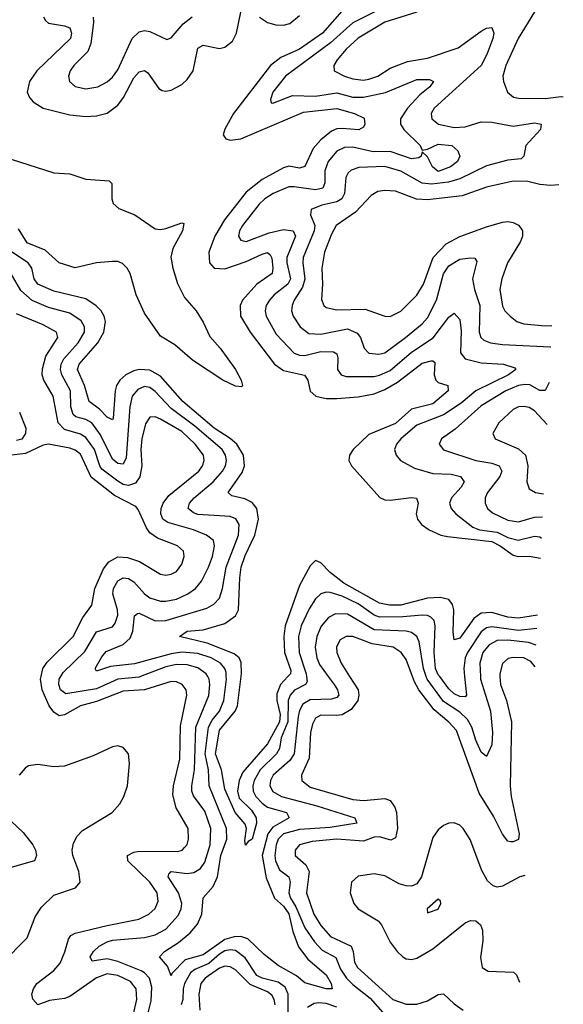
# Model space of a CAD drawing. Header units: inches. Extents: x 1694797 to 1849917, y 907313 to 1017959.
# Tile 679 of 834: x 1842742 to 1844778, y 938772 to 942461. Entities that reach past the tile are written whole.
import ezdxf

# ---------------------------------------------------------------- set-up
doc = ezdxf.new("R2010")
doc.units = ezdxf.units.IN
doc.header["$MEASUREMENT"] = 0
doc.layers.add('B8943', color=7, linetype='Continuous')
doc.layers.add('B8944', color=7, linetype='Continuous')

msp = doc.modelspace()

# ---------------------------------------------------------------- linework, layer by layer
at = {"layer": 'B8943', "color": 5}
for points, elevation in [([(1843166.7, 938730), (1843180.7, 938790), (1843178.1, 938830), (1843157, 938857), (1843110, 938880.2), (1843070, 938885.9), (1843030, 938870.5), (1842930, 938801.2), (1842910, 938794.1), (1842853.3, 938786.7), (1842810, 938769.8), (1842791.5, 938791.5), (1842788.3, 938810), (1842793.4, 938830), (1842806.5, 938850), (1842870, 938898.9), (1842893.9, 938926.1), (1842911.6, 938968.4), (1842924.6, 939015.4), (1842934.4, 939030), (1842950, 939038), (1843070, 939067.2), (1843188.9, 939091.1), (1843226.5, 939110), (1843249.1, 939130.9), (1843261.2, 939158.8), (1843257.6, 939190), (1843229.9, 939230), (1843147, 939310), (1843146.6, 939330), (1843170, 939342.5), (1843190, 939346.2), (1843335.1, 939344.9), (1843350.3, 939349.7), (1843360.1, 939359.9), (1843369.3, 939370.7), (1843375, 939390), (1843372.7, 939430), (1843327.9, 939507.9), (1843316.4, 939556.4), (1843318.4, 939590), (1843341.5, 939690), (1843344.4, 939815.6), (1843368.8, 939930), (1843365.5, 939950), (1843350.6, 939970), (1843330, 939979.9), (1843310, 939981.8), (1843210, 939950.7), (1843130, 939945.1), (1843030, 939906.1), (1842970, 939890), (1842910, 939856.7), (1842890, 939852.4), (1842870, 939866.2), (1842852.6, 939890), (1842826.7, 939950), (1842820.1, 939990), (1842822.3, 940000)], 680), ([(1843195.3, 940000), (1843190, 939998), (1843109.6, 939990.4), (1843030, 939954), (1842914.6, 939934.6), (1842895.6, 939950), (1842889.3, 939970), (1842890.3, 939990), (1842896, 940000)], 660), ([(1843201.2, 938650), (1843235.2, 938784.8), (1843236.7, 938836.7), (1843228.4, 938870), (1843210, 938889.9), (1843197, 938897), (1843110, 938932.8), (1843070, 938942.3), (1843013.8, 938933.8), (1843006.6, 938950), (1843018.7, 938970), (1843040.2, 938990), (1843070, 939005.8), (1843090, 939011.8), (1843210, 939022), (1843250, 939032.5), (1843290, 939053.7), (1843335.4, 939104.6), (1843347, 939130), (1843349.5, 939150), (1843337, 939190), (1843298.6, 939250), (1843300.9, 939259.1), (1843309.9, 939270.1), (1843370, 939262.5), (1843394.3, 939265.7), (1843419.2, 939280.8), (1843435.1, 939304.9), (1843455.1, 939370), (1843458, 939430), (1843435.4, 939495.4), (1843393.1, 939553.1), (1843386.9, 939570), (1843386.4, 939590), (1843397.3, 939650), (1843401.4, 939810), (1843450.5, 939929.5), (1843454.8, 939970), (1843451.8, 939990), (1843446.3, 940000)], 660), ([(1843816.7, 940000), (1843818.7, 939981.3), (1843812.9, 939970), (1843770.9, 939949.1), (1843754.7, 939930), (1843747.6, 939910), (1843746.2, 939830), (1843722.1, 939770), (1843714.7, 939730), (1843703.9, 939710), (1843642.8, 939650), (1843620.3, 939610), (1843615.3, 939590), (1843616.6, 939570), (1843626.9, 939550), (1843650, 939525.1), (1843670, 939510), (1843741.4, 939490), (1843751.8, 939470), (1843690, 939436.2), (1843671.3, 939410), (1843650.9, 939330), (1843665.3, 939245.3), (1843696.8, 939170), (1843730, 939139.5), (1843750.3, 939110.3), (1843764.7, 939044.7), (1843786.6, 938986.6), (1843821.4, 938941.4), (1843890, 938882.1), (1843909.3, 938850), (1843912.2, 938830), (1843890.1, 938829.9), (1843810, 938852.3), (1843778.9, 938878.9), (1843710, 938917.4), (1843658.3, 938958.3), (1843596.6, 939016.6), (1843570, 939026.3), (1843545.2, 939025.2), (1843510, 939014.2), (1843430, 938957.3), (1843361.7, 938938.3), (1843312.6, 938887.4), (1843310, 938878.4), (1843295.2, 938915.2), (1843265.3, 938950), (1843284.6, 938970), (1843336.8, 939003.2), (1843380.6, 939039.4), (1843408, 939072), (1843424, 939110), (1843429.5, 939170.5), (1843467.1, 939212.9), (1843483.6, 939250), (1843495.4, 939330), (1843517.5, 939390), (1843516.2, 939430), (1843451.7, 939590), (1843449.7, 939650), (1843436.8, 939710), (1843449.7, 939810), (1843463.5, 939836.5), (1843490.2, 939870), (1843506.3, 939910), (1843516.5, 939990), (1843516, 940000)], 640), ([(1843747, 940000), (1843718.7, 939970), (1843705.2, 939934.8), (1843705.1, 939910), (1843718, 939858), (1843715.4, 939830), (1843670, 939747.9), (1843578.2, 939641.8), (1843563.6, 939610), (1843558.3, 939570), (1843564.2, 939544.2), (1843610, 939499.3), (1843627.6, 939470), (1843629.1, 939450), (1843612.3, 939390), (1843598, 939382), (1843588.2, 939368.2), (1843585.2, 939385.2), (1843591.1, 939430), (1843586.7, 939446.7), (1843549.2, 939490), (1843510, 939577.8), (1843497.5, 939650), (1843476.2, 939710), (1843490, 939798.7), (1843549.1, 939870), (1843557.5, 939890), (1843571.1, 940000)], 620), ([(1843897.6, 940000), (1843919.9, 939970), (1843932.2, 939950), (1843937.5, 939930), (1843930, 939920.8), (1843910, 939915), (1843830, 939912.7), (1843803.2, 939896.8), (1843790, 939872.3), (1843785, 939850), (1843770.4, 939710), (1843754.2, 939685.8), (1843691.9, 939630), (1843681.7, 939610), (1843679.6, 939590), (1843689.8, 939569.8), (1843723.2, 939550), (1843855.1, 939515.1), (1843997, 939470), (1844005.3, 939450), (1843905.2, 939434.8), (1843790, 939426.9), (1843730, 939410.4), (1843710.8, 939390), (1843703.1, 939370), (1843697.4, 939330), (1843699.9, 939310), (1843715.6, 939275.6), (1843750.1, 939250), (1843755, 939230), (1843750.1, 939190), (1843756.4, 939170), (1843776.6, 939136.5), (1843810, 939057.8), (1843846.2, 939006.2), (1843874.8, 938974.8), (1843926.8, 938946.8), (1843943.3, 938903.3), (1843966.6, 938870), (1843990, 938846.4), (1844055.3, 938795.3), (1844110, 938732.3)], 660), ([(1843977.6, 940000), (1844009.4, 939950), (1844012.6, 939930), (1844008.4, 939910), (1843983.4, 939876.6), (1843950, 939856.6), (1843930, 939853.4), (1843870, 939855.7), (1843850, 939843.4), (1843838.5, 939821.5), (1843831.8, 939790), (1843826.5, 939693.5), (1843797.2, 939630), (1843798.7, 939610), (1843830, 939585.7), (1843990, 939539.1), (1844030, 939535.4), (1844110, 939543.1), (1844130, 939535.1), (1844147, 939510), (1844153.4, 939490), (1844157.2, 939430), (1844150, 939395.1), (1844132.8, 939387.2), (1844090, 939399.4), (1844070, 939397.6), (1844030, 939382.7), (1843930, 939390.2), (1843837.8, 939382.2), (1843790, 939369.1), (1843773.4, 939350), (1843774, 939330), (1843814.2, 939294.2), (1843826.1, 939270), (1843816.4, 939190), (1843844.3, 939110), (1843870, 939066.7), (1843906.2, 939026.2), (1843983.6, 938990), (1843991.5, 938970), (1843995.6, 938930), (1844006.9, 938910), (1844140.1, 938790), (1844190, 938772.2), (1844230, 938772), (1844270, 938784.4), (1844310, 938808.1), (1844330, 938810.7), (1844370, 938773.5), (1844403.2, 938750)], 680), ([(1844540.6, 940000), (1844542.6, 939970), (1844565.5, 939910), (1844583.8, 939830), (1844579.2, 939590), (1844582.4, 939550), (1844613.1, 939410), (1844610.1, 939389.9), (1844590, 939380.5), (1844581.2, 939381.2), (1844570, 939382.7), (1844550, 939408.8), (1844517.2, 939477.2), (1844462.7, 939562.7), (1844377.5, 939797.5), (1844350, 939829.4), (1844295, 939875), (1844236.9, 939950), (1844220.3, 939980.3), (1844213.1, 940000)], 680), ([(1844467.8, 940000), (1844468.3, 939990), (1844505.3, 939870), (1844513, 939790), (1844510, 939743.6), (1844490, 939700.9), (1844470, 939716.2), (1844450, 939761.4), (1844435.5, 939810), (1844418.8, 939838.8), (1844390, 939866), (1844330, 939906.2), (1844268.7, 939990), (1844265, 940000)], 660), ([(1844408.5, 940000), (1844415.1, 939930), (1844410, 939924.1), (1844390, 939924.7), (1844370, 939934.9), (1844350, 939953.8), (1844315.1, 940000)], 640), ([(1842675, 938925), (1842770, 939021.1), (1842800.2, 939099.8), (1842823.6, 939136.4), (1842870, 939180.5), (1842951.1, 939208.9), (1842968.4, 939230), (1842964.2, 939270), (1842941.7, 939330), (1842939.4, 939350), (1842944, 939376), (1842957.7, 939402.3), (1842977.1, 939422.9), (1843088.9, 939490), (1843116.7, 939523.3), (1843132.8, 939550), (1843146.5, 939590), (1843153.6, 939673.6), (1843149.7, 939710), (1843130, 939733.6), (1843110, 939740.5), (1843090, 939736.4), (1843017.3, 939702.7), (1842910, 939663.8), (1842870, 939661.7), (1842810, 939669.8), (1842775.1, 939664.9), (1842762.9, 939657.1), (1842740.8, 939630)], 720), ([(1842710, 939457.6), (1842755.2, 939415.2), (1842791.6, 939370), (1842801.9, 939350), (1842805.5, 939330), (1842797.3, 939310), (1842651.9, 939268.1)], 720), ([(1844633.6, 939255.1), (1844615.6, 939250), (1844550, 939214.3), (1844530, 939211.3), (1844515.3, 939215.3), (1844494.1, 939234.1), (1844472.6, 939272.6), (1844429.6, 939389.6), (1844403.7, 939430), (1844390, 939443.2), (1844370, 939452.1), (1844350, 939450.6), (1844330, 939441.6), (1844310, 939425.3), (1844290, 939397.2), (1844247.6, 939250), (1844230, 939223.4), (1844210, 939214.9), (1844190, 939215.3), (1844163.5, 939223.5), (1844110, 939253.6), (1844070, 939261.2), (1844010, 939252.6), (1843985.5, 939230), (1843980.1, 939190), (1843993.3, 939150), (1844010, 939129), (1844084.9, 939084.8), (1844096.9, 939070), (1844130, 939004.3), (1844155.5, 938970), (1844177.6, 938950), (1844190, 938942.6), (1844210, 938939.8), (1844230, 938944.6), (1844290, 938980.1), (1844410, 939076.9), (1844430, 939085.3), (1844450, 939084.4), (1844467.6, 939070), (1844475.7, 939050), (1844476.9, 939010), (1844467.8, 938947.8), (1844473.7, 938910), (1844496.2, 938896.2), (1844592, 938892), (1844602.8, 938882.8), (1844613.7, 938854.3)], 720), ([(1843747.7, 938727.7), (1843748, 938810), (1843736.3, 938836.3), (1843710, 938855.2), (1843649.9, 938870), (1843630, 938880.3), (1843586.1, 938946.1), (1843550, 938973.5), (1843530, 938976.5), (1843510, 938971.7), (1843490, 938960.2), (1843450, 938925.2), (1843397.8, 938902.2), (1843382.3, 938890), (1843359.6, 938850), (1843354.1, 938830), (1843353.8, 938790), (1843346.7, 938770)], 660), ([(1843698.6, 938770), (1843695.1, 938790), (1843686.1, 938806.1), (1843670, 938818.6), (1843605.8, 938845.8), (1843550, 938901), (1843530, 938912.1), (1843510, 938914.9), (1843490, 938907), (1843436.7, 938870), (1843420.4, 938850), (1843412.6, 938810), (1843416.8, 938750)], 680), ([(1843930, 938760.6), (1843890, 938775.1), (1843862.6, 938777.4), (1843845.3, 938774.7), (1843819.9, 938760.1)], 660)]:
    msp.add_lwpolyline(points, dxfattribs=dict(at, elevation=elevation))
at = {"layer": 'B8943', "color": 5, "elevation": 740}
msp.add_lwpolyline([(1844310, 939165.2), (1844268.2, 939130), (1844270, 939114), (1844310, 939128.8), (1844319.5, 939150), (1844318.4, 939158.4)], close=True, dxfattribs=at)
at = {"layer": 'B8944', "color": 5}
for points, elevation in [([(1843956.9, 942503.1), (1843875.7, 942410), (1843790, 942350.3), (1843720.4, 942319.6), (1843682.1, 942290), (1843542.6, 942110), (1843510.3, 942050.3), (1843504.7, 942030), (1843514.6, 942014.6), (1843530, 942010.2), (1843570, 942015), (1843805.7, 942114.3), (1843930, 942128.1), (1843996, 942110), (1844032.6, 942092.6), (1844035.1, 942070), (1844030, 942058), (1844012, 942048), (1843950, 942053.9), (1843930, 942051.9), (1843910, 942043.4), (1843870, 942011.2), (1843841.8, 941978.2), (1843809.6, 941910.4), (1843790, 941904.9), (1843750, 941912), (1843730, 941905.7), (1843650, 941861.8), (1843590, 941815.3), (1843509.4, 941710.6), (1843472.5, 941650), (1843450.5, 941590), (1843452.5, 941550), (1843470.1, 941530.1), (1843510, 941527.7), (1843590, 941554.5), (1843650, 941582.3), (1843670, 941588.2), (1843680.3, 941580.3), (1843687, 941567), (1843690.4, 941529.6), (1843687.3, 941510), (1843630, 941469.9), (1843576.6, 941410), (1843567.4, 941390), (1843569.6, 941350), (1843605.4, 941290), (1843696.6, 941170), (1843730, 941146.4), (1843808.8, 941128.8), (1843821.8, 941110), (1843829.7, 941069.7), (1843851.5, 941050), (1843890, 941041.6), (1843930, 941042.1), (1844010, 941048.3), (1844070, 941059.6), (1844110, 941075.1), (1844157.2, 941102.8), (1844250, 941174.2), (1844283.1, 941183.1), (1844290, 941183.2), (1844296.8, 941176.8), (1844294.5, 941130), (1844300.1, 941110), (1844310, 941102), (1844346, 941090), (1844346.7, 941070), (1844290, 941021.6), (1844210, 941001.2), (1844150, 940948.6), (1844050, 940906.2), (1843990.8, 940850), (1843977.6, 940830), (1843975.5, 940810), (1843985.5, 940790), (1844091, 940671), (1844110, 940661.9), (1844130, 940661), (1844210, 940671), (1844228.1, 940668.1), (1844234.4, 940650), (1844227.4, 940610), (1844232.5, 940590), (1844247.6, 940570), (1844275.5, 940550), (1844319.6, 940530), (1844344.2, 940524.2), (1844510, 940505.4), (1844542, 940490), (1844590, 940454.8), (1844609.6, 940449.6), (1844650, 940451.5), (1844692.4, 940443.2)], 620), ([(1844110, 942509.1), (1843990, 942449.3), (1843906, 942374), (1843737.4, 942250), (1843690.2, 942190), (1843681.5, 942161.5), (1843684.4, 942150), (1843690, 942147.9), (1843763.6, 942176.4), (1843850, 942174.4), (1843930, 942187.1), (1843990, 942170.7), (1844030, 942171.2), (1844112.2, 942187.8), (1844230, 942237.2), (1844276.5, 942236.5), (1844291.5, 942230), (1844278.2, 942210), (1844240.9, 942179.1), (1844194.3, 942130), (1844168.8, 942090), (1844168.8, 942070), (1844180.8, 942050), (1844242.5, 941990), (1844250, 941972.2), (1844270, 941976), (1844310, 941994.8), (1844360.3, 941990), (1844383, 941970), (1844390.7, 941950), (1844381.6, 941930), (1844355.3, 941910), (1844310, 941891.9), (1844288.5, 941910), (1844270, 941947.6), (1844250, 941966), (1844245.4, 941950), (1844236.5, 941943.5), (1844210, 941939.1), (1844130, 941967.7), (1844065.9, 941965.9), (1843990, 941983.6), (1843958.4, 941981.6), (1843930, 941968.3), (1843897.4, 941930), (1843885.4, 941894.6), (1843885.1, 941850), (1843877.7, 941830), (1843850, 941823.3), (1843770, 941835.3), (1843750, 941834.5), (1843692, 941810), (1843659.8, 941790), (1843638.9, 941770), (1843576.8, 941690), (1843565.5, 941670), (1843561.4, 941650), (1843570, 941634.6), (1843590.2, 941630.2), (1843677.1, 941662.9), (1843730, 941675.5), (1843766.7, 941670), (1843775.5, 941650), (1843743.1, 941570), (1843742.2, 941550), (1843756.1, 941490), (1843746.2, 941470), (1843695.5, 941430), (1843677.9, 941410), (1843665.9, 941390), (1843662.1, 941370), (1843665.8, 941350), (1843702.6, 941282.6), (1843770, 941211.6), (1843790, 941203.9), (1843810, 941203.1), (1843870, 941217.7), (1843917.1, 941217), (1843929.6, 941209.6), (1843933.9, 941193.9), (1843932.4, 941150), (1843946.5, 941130), (1843964.7, 941124.7), (1844070, 941124.5), (1844090, 941128.7), (1844130, 941146.9), (1844210, 941214.8), (1844290.6, 941269.4), (1844350, 941346.3), (1844370, 941361.3), (1844390, 941337.1), (1844395.7, 941295.7), (1844393.4, 941213.4), (1844410, 941190.8), (1844470, 941175.2), (1844554, 941170), (1844596.5, 941156.5), (1844600.8, 941150), (1844572.6, 941130), (1844450, 941070.2), (1844395.5, 941024.5), (1844330, 940980.8), (1844230, 940941.6), (1844170.1, 940890), (1844153.1, 940870), (1844145.8, 940850), (1844151.9, 940830), (1844168.2, 940810), (1844221, 940781), (1844290, 940761), (1844358.3, 940758.3), (1844392.9, 940750), (1844407, 940730), (1844395.7, 940710), (1844358.9, 940670), (1844352.2, 940650), (1844357.8, 940630), (1844375.3, 940610), (1844439.9, 940559.9), (1844463.9, 940550), (1844530, 940540.3), (1844570, 940520.6), (1844609.6, 940510.5), (1844670, 940526.3), (1844690, 940523.6), (1844696.2, 940518.8)], 640), ([(1842831.4, 942471.4), (1842838.4, 942458.4), (1842850, 942448.1), (1842910, 942437.9), (1842930.1, 942430.1), (1842936.9, 942410), (1842932.2, 942390), (1842807.1, 942270), (1842779.3, 942230), (1842770.9, 942190), (1842779.3, 942170), (1842793.3, 942153.3), (1842829.6, 942129.6), (1842930, 942104.2), (1842990, 942098.3), (1843030, 942100.3), (1843070, 942110.6), (1843110, 942140.8), (1843130.5, 942169.5), (1843170, 942243.2), (1843190, 942265.5), (1843210, 942270.2), (1843221.6, 942261.6), (1843263.6, 942203.6), (1843275.6, 942195.6), (1843290, 942192.9), (1843310, 942197.1), (1843350, 942217.7), (1843370, 942236.6), (1843391.4, 942270), (1843410, 942353.8), (1843430, 942365.1), (1843490, 942353.3), (1843510, 942357.9), (1843539.7, 942380.3), (1843554.5, 942410), (1843570, 942488.8)], 620), ([(1843017.2, 942470), (1843018.7, 942450), (1843008.5, 942371.5), (1842998, 942342), (1842945, 942290), (1842931.1, 942270), (1842924.7, 942250), (1842929.1, 942230), (1842950, 942211.3), (1842990, 942201.5), (1843034.7, 942210), (1843070, 942228.8), (1843090, 942245.1), (1843110, 942273.2), (1843163.6, 942390), (1843190, 942416), (1843210, 942420.4), (1843230, 942417), (1843293, 942387), (1843310, 942393.2), (1843354.1, 942445.9), (1843387.8, 942472.3)], 640), ([(1843640.2, 942470), (1843670, 942450.8), (1843701.8, 942441.8), (1843730, 942439.9), (1843753.7, 942446.3), (1843790, 942476.6)], 620), ([(1844230, 942489), (1844110, 942451.2), (1844010, 942392.2), (1843964.9, 942350), (1843930.9, 942310), (1843919.3, 942290), (1843920.2, 942270), (1843958.3, 942250), (1843990, 942239.7), (1844030, 942234.7), (1844050, 942238), (1844084.1, 942250), (1844130, 942279.5), (1844195.1, 942304.9), (1844270, 942317.4), (1844384.2, 942355.8), (1844470, 942418), (1844490, 942429.4), (1844510, 942431.5), (1844517.9, 942410), (1844513.8, 942390), (1844491.7, 942330), (1844470.5, 942290), (1844294.8, 942130), (1844283.5, 942110), (1844286.2, 942090), (1844310.3, 942070), (1844370, 942057.2), (1844410, 942059.8), (1844470, 942078.1), (1844510, 942076.5), (1844590, 942061.7), (1844670, 942074.8), (1844695.8, 942070), (1844692.4, 942050), (1844638.3, 941990), (1844630.8, 941949.2), (1844619.7, 941940.3), (1844570, 941934.2), (1844490, 941913.9), (1844390, 941864.2), (1844347.7, 941852.3), (1844285, 941845), (1844250, 941848.4), (1844170, 941893.3), (1844110, 941911.5), (1844012.9, 941907.1), (1843983.3, 941896.7), (1843972.6, 941887.4), (1843963.9, 941870), (1843959, 941810), (1843949.1, 941790), (1843930, 941778.3), (1843873.7, 941766.3), (1843833.6, 941750), (1843831.5, 941730), (1843847.7, 941690), (1843845.5, 941670), (1843803.6, 941570), (1843802.1, 941550), (1843810.7, 941489.3), (1843801.5, 941458.5), (1843770.5, 941410), (1843762.8, 941390), (1843760.8, 941370), (1843766, 941350), (1843793.2, 941310), (1843825.5, 941285.5), (1843870, 941282.7), (1843970, 941302.6), (1844006.6, 941286.6), (1844018.4, 941270), (1844032.4, 941230), (1844050, 941211), (1844087.6, 941207.6), (1844110, 941213.1), (1844187.7, 941270), (1844250, 941321.5), (1844270, 941344), (1844302.8, 941410), (1844330, 941508.5), (1844350, 941539.4), (1844390, 941563.4), (1844430, 941569.3), (1844447, 941567), (1844454.7, 941554.7), (1844437.6, 941490), (1844445, 941450), (1844465.2, 941390), (1844463.4, 941290), (1844469.7, 941269.7), (1844480.4, 941260.4), (1844506, 941250), (1844550, 941243.7), (1844730, 941235.2), (1844731.7, 941235.4)], 660), ([(1844670.1, 942490), (1844609.3, 942390.7), (1844563, 942290), (1844552.1, 942250), (1844553.6, 942230), (1844568.9, 942190), (1844591.1, 942171.1), (1844610, 942167.2), (1844710, 942165.9), (1844770, 942173.4), (1844778.1, 942172.1)], 680), ([(1842710, 941938.8), (1842870, 941887.1), (1842930, 941883.6), (1842990, 941863.2), (1843077.3, 941857.3), (1843087.1, 941847.1), (1843087, 941790), (1843092, 941772), (1843113, 941753), (1843173.8, 941730), (1843250, 941677.6), (1843270, 941675), (1843290, 941678.4), (1843350, 941700.3), (1843357.1, 941697.1), (1843352.6, 941670), (1843316, 941604), (1843308.8, 941571.2), (1843315.8, 941530), (1843333.2, 941473.2), (1843359.6, 941419.6), (1843403.6, 941370), (1843430, 941327.8), (1843454.5, 941274.5), (1843492.7, 941230), (1843550.1, 941150), (1843571.6, 941110), (1843577.1, 941090), (1843574.3, 941085.7), (1843550, 941088.5), (1843502.9, 941110), (1843390, 941185.1), (1843322.7, 941242.7), (1843270, 941274.7), (1843210, 941361.3), (1843178.4, 941430), (1843155.9, 941510), (1843144.8, 941530), (1843127.2, 941547.2), (1843110, 941554.5), (1843090, 941555.2), (1843029.9, 941549.9), (1842950, 941531.7), (1842890, 941549.7), (1842837.1, 941597.1), (1842770, 941625.3), (1842738, 941678)], 580), ([(1844761.7, 941842.2), (1844730, 941839.2), (1844690, 941843), (1844645.6, 941854.4), (1844590, 941856.6), (1844490, 941833.4), (1844399.2, 941800.8), (1844270, 941785.8), (1844228.6, 941788.6), (1844150, 941819.1), (1844110, 941821.6), (1844082.9, 941817), (1844058, 941802), (1843999.6, 941740.4), (1843927.8, 941690), (1843910, 941657.6), (1843884.3, 941590), (1843873.5, 941530), (1843876, 941470), (1843872.1, 941412.1), (1843881.6, 941390), (1843890, 941382.7), (1843930, 941374), (1844036.6, 941376.6), (1844110, 941350.1), (1844130, 941349.4), (1844170, 941368.7), (1844230, 941429.4), (1844255.1, 941470), (1844290.2, 941569.8), (1844339.1, 941620.9), (1844390, 941649.2), (1844490, 941684.4), (1844550, 941701.9), (1844570, 941705), (1844590, 941701.7), (1844610, 941691), (1844619.6, 941679.6), (1844625.7, 941670), (1844625.6, 941650), (1844617.8, 941630), (1844568.5, 941550), (1844547.5, 941490), (1844541, 941450), (1844550, 941388.2), (1844559.6, 941370), (1844579, 941350), (1844604.4, 941330), (1844630, 941321.2), (1844710, 941313.9), (1844735.6, 941315)], 680), ([(1843571.1, 940000), (1843572.7, 940012.7), (1843572, 940052), (1843564.4, 940070), (1843545.2, 940085.2), (1843444.5, 940124.5), (1843341.1, 940150), (1843369.7, 940170), (1843430, 940175.4), (1843510, 940199), (1843550, 940227.8), (1843561.2, 940250), (1843566.3, 940370), (1843572.1, 940410), (1843586.9, 940453.1), (1843623.1, 940530), (1843637.1, 940590), (1843630.3, 940630), (1843612.5, 940652.5), (1843586, 940666), (1843536.6, 940676.6), (1843522.7, 940690), (1843575.6, 940764.4), (1843584.5, 940790), (1843580.8, 940830), (1843554.9, 940870), (1843530, 940892.1), (1843470, 940931.1), (1843353.1, 941030), (1843270, 941125.6), (1843230, 941148.3), (1843190, 941150.2), (1843170, 941145.5), (1843139.6, 941130), (1843116.9, 941110), (1843104.7, 941090), (1843099.8, 941070), (1843092.3, 940967.7), (1843090, 940962.3), (1843070, 940972), (1843041.5, 941001.5), (1843002.1, 941030), (1842985, 941090), (1842959.2, 941150), (1842965.1, 941170), (1843035.2, 941250), (1843057.4, 941290), (1843063.5, 941330), (1843059, 941350), (1843047.6, 941370), (1843029, 941389), (1842990, 941414.9), (1842870, 941444), (1842810, 941469.9), (1842796.3, 941490), (1842787.6, 941530), (1842774.4, 941550), (1842670, 941618.1)], 620), ([(1843516, 940000), (1843515.2, 940015.2), (1843510.6, 940030.6), (1843494.8, 940050), (1843459.6, 940070), (1843410, 940086), (1843350, 940091.4), (1843310, 940085.2), (1843172.2, 940047.8), (1843082.8, 940037.2), (1843030, 940019.7), (1843024.4, 940030), (1843050, 940074.3), (1843066.7, 940093.3), (1843130, 940119.7), (1843155.7, 940144.3), (1843165.6, 940170), (1843172.7, 940227.3), (1843183.7, 940236.3), (1843190, 940237.7), (1843250, 940208.9), (1843290, 940210.4), (1843443.3, 940256.7), (1843469.3, 940270.7), (1843490, 940293.8), (1843502, 940330), (1843515, 940410), (1843562.3, 940530), (1843564.3, 940570), (1843551.2, 940591.2), (1843530, 940599.9), (1843410, 940607.7), (1843393.6, 940613.6), (1843372.8, 940630), (1843377.8, 940650), (1843396, 940670), (1843466.7, 940730), (1843501.8, 940770), (1843513, 940790), (1843517.1, 940810), (1843513.3, 940830), (1843500.3, 940850), (1843397.8, 940937.8), (1843310, 941003.7), (1843250, 941068.2), (1843230, 941082.5), (1843210, 941086.3), (1843184.2, 941075.8), (1843163.3, 941050), (1843155, 941010), (1843140.5, 940819.5), (1843130, 940795.6), (1843110, 940798.5), (1843090, 940815), (1843045, 940905), (1843012.5, 940950), (1842990, 940963.6), (1842952.5, 940972.5), (1842942, 940982), (1842934.4, 941010), (1842932.4, 941070), (1842899.8, 941130), (1842895.4, 941150), (1842898.1, 941170), (1842907.8, 941190), (1842961.5, 941250), (1842984.4, 941290), (1842984.9, 941310), (1842972.6, 941332.6), (1842930, 941361.3), (1842850, 941382.6), (1842788.7, 941408.7), (1842746.3, 941446.3), (1842710, 941509.1)], 640), ([(1842896, 940000), (1842904.8, 940015.2), (1842986.3, 940093.7), (1843030, 940167.3), (1843090, 940186.3), (1843099.8, 940200.2), (1843109.9, 940230), (1843109, 940250), (1843091, 940310), (1843093.3, 940330), (1843110, 940358.3), (1843130, 940370.1), (1843150, 940367.2), (1843170, 940354.7), (1843209.6, 940310), (1843230, 940294.9), (1843270, 940282.5), (1843290, 940281.8), (1843330, 940290.1), (1843372.2, 940310), (1843400.2, 940330), (1843422.9, 940357), (1843449.9, 940410), (1843463.8, 940450), (1843472.2, 940490), (1843467.6, 940510), (1843441.4, 940530), (1843392.7, 940550), (1843296.9, 940576.9), (1843278.9, 940590), (1843270.3, 940610), (1843272, 940630), (1843280.1, 940650), (1843301.3, 940678.7), (1843412.7, 940770), (1843426.8, 940790), (1843433.4, 940810), (1843430.3, 940830), (1843399.7, 940870), (1843350, 940917.7), (1843270, 940964.6), (1843250, 940973.3), (1843230, 940971.9), (1843213.2, 940946.8), (1843199.2, 940890), (1843195.8, 940850), (1843199.7, 940790), (1843192.2, 940747.8), (1843175.7, 940724.3), (1843150, 940715.4), (1843130, 940719.9), (1843110, 940731.8), (1843050, 940777.3), (1843041.8, 940790), (1843023, 940850), (1842990, 940895.5), (1842970, 940908.5), (1842910, 940925.4), (1842886.6, 940950), (1842867.2, 941050), (1842832.1, 941110), (1842826.5, 941130), (1842827.2, 941152.8), (1842840.3, 941199.7), (1842885.3, 941270), (1842880.4, 941290), (1842830, 941318.3), (1842730, 941359.5)], 660), ([(1844725, 941101.8), (1844710, 941072.1), (1844690, 941071.8), (1844652.7, 941092.7), (1844634.2, 941094.2), (1844610, 941089.9), (1844562.7, 941070), (1844470, 941014.2), (1844373.4, 940926.6), (1844322.4, 940890), (1844312.8, 940870), (1844329.6, 940849.6), (1844450, 940809.3), (1844510, 940799.5), (1844537.5, 940790), (1844547.5, 940770), (1844540.4, 940750), (1844493.8, 940690), (1844485, 940670), (1844485.5, 940650), (1844494.2, 940630), (1844513.3, 940613.3), (1844570, 940586.3), (1844610, 940579.9), (1844670, 940597.1), (1844700.1, 940598.8)], 660), ([(1844717.2, 940943.9), (1844670, 940995), (1844650, 941008.2), (1844630, 941012.3), (1844610, 941009.9), (1844590, 941000.2), (1844537.1, 940950), (1844513.8, 940910), (1844523.1, 940890), (1844610, 940853.4), (1844637, 940830), (1844645.3, 940790), (1844642.1, 940730), (1844650, 940703.6), (1844673.4, 940690), (1844704.4, 940684.3)], 680), ([(1842741.5, 940990), (1842765.9, 940930), (1842764.6, 940910), (1842750.6, 940889.4), (1842730, 940883.9)], 660), ([(1842822.3, 940000), (1842828.8, 940030), (1842845.8, 940054.1), (1842942.9, 940150), (1842979.1, 940220.9), (1843012.9, 940267.1), (1843023.4, 940330), (1843056.2, 940403.7), (1843076.6, 940430), (1843110, 940448.1), (1843145.5, 940445.5), (1843190.5, 940430.5), (1843270, 940383.9), (1843290, 940379.8), (1843310, 940383), (1843330, 940394), (1843350, 940421.1), (1843358.6, 940450), (1843355.7, 940470), (1843333.1, 940490), (1843258.8, 940518.8), (1843230, 940539), (1843216.6, 940556.6), (1843186.1, 940626.1), (1843177.1, 940637.1), (1843097.8, 940677.8), (1843010, 940747.5), (1842970, 940833), (1842950, 940848), (1842930, 940855.5), (1842849.6, 940870.4), (1842830, 940866.9), (1842763.8, 940836.2), (1842670, 940824.5)], 680), ([(1844681.9, 940230.5), (1844610, 940218.7), (1844570, 940222.8), (1844510, 940239.3), (1844470, 940237.6), (1844443.2, 940216.8), (1844390, 940143.9), (1844370, 940136.9), (1844365.6, 940165.6), (1844368, 940250), (1844363.4, 940270), (1844349.2, 940289.2), (1844316.7, 940296.7), (1844270, 940293.2), (1844170, 940267.8), (1844127.6, 940267.6), (1844090, 940274.9), (1843956.2, 940350), (1843904.8, 940390), (1843870, 940425.4), (1843850, 940434.8), (1843830, 940415.3), (1843790, 940341.1), (1843736.7, 940190), (1843731.8, 940150), (1843734.6, 940090), (1843757.9, 940022.1), (1843756.5, 940010), (1843747, 940000)], 620), ([(1844315.1, 940000), (1844310, 940006.8), (1844299.7, 940030), (1844294.7, 940090), (1844298.3, 940190), (1844294, 940210), (1844282.4, 940222.4), (1844270, 940228.5), (1844249.9, 940229.9), (1844176.7, 940223.3), (1844090, 940222.3), (1844069.8, 940229.8), (1844010, 940271.8), (1843950, 940301.1), (1843904.6, 940315.4), (1843890, 940316.7), (1843870, 940310.4), (1843850, 940290.5), (1843826.3, 940253.7), (1843796.6, 940190), (1843785.8, 940150), (1843788.3, 940090), (1843815.7, 940010), (1843816.7, 940000)], 640), ([(1844265, 940000), (1844254.2, 940030), (1844237.7, 940130), (1844230, 940150.5), (1844210, 940164.8), (1844189.9, 940169.9), (1844070, 940174.7), (1843970, 940233.9), (1843924.6, 940235.4), (1843898.6, 940221.4), (1843871.8, 940188.2), (1843854.6, 940150), (1843848.4, 940110), (1843854.6, 940070), (1843864.5, 940044.5), (1843897.6, 940000)], 660), ([(1844679.4, 940180.4), (1844610, 940173), (1844510, 940186.4), (1844490, 940182.4), (1844470, 940167.5), (1844418.9, 940090), (1844410.9, 940070), (1844405.7, 940030), (1844408.5, 940000)], 640), ([(1844213.1, 940000), (1844190, 940063.2), (1844170.5, 940090.5), (1844141.5, 940110), (1844062.7, 940122.7), (1843990, 940149.9), (1843964.4, 940150), (1843942.7, 940137.3), (1843929.3, 940110.7), (1843930.1, 940089.8), (1843945.9, 940050), (1843977.6, 940000)], 680), ([(1844676.3, 940117.7), (1844647.4, 940127.3), (1844570, 940136.1), (1844530, 940134.6), (1844501, 940119), (1844477.1, 940090), (1844465.3, 940050), (1844467.8, 940000)], 660), ([(1844672.2, 940035.8), (1844656.6, 940056.6), (1844629.9, 940069.9), (1844590, 940071.9), (1844572.2, 940067.8), (1844550.9, 940049.1), (1844539.9, 940010), (1844540.6, 940000)], 680), ([(1843446.3, 940000), (1843440.9, 940010), (1843410, 940032.8), (1843370, 940043.6), (1843330, 940044.7), (1843290, 940035.7), (1843195.3, 940000)], 660)]:
    msp.add_lwpolyline(points, dxfattribs=dict(at, elevation=elevation))

doc.saveas('drawing.dxf')
